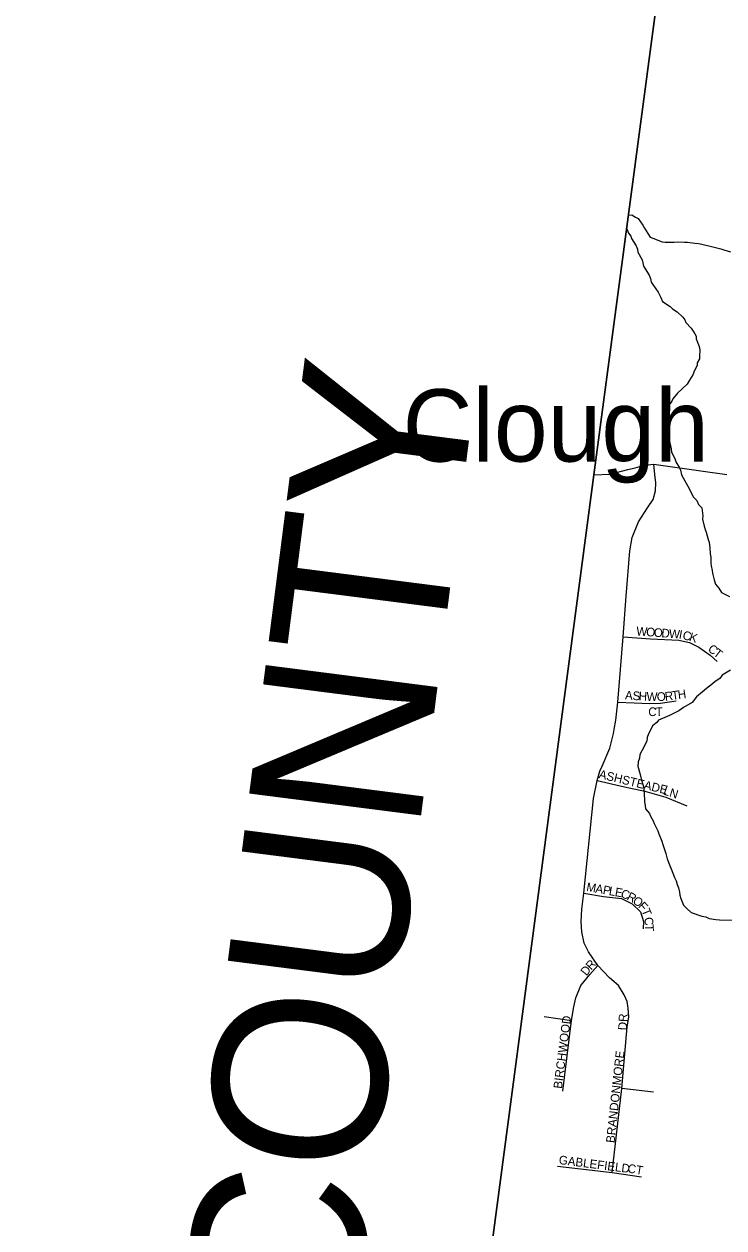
# Model space of a CAD drawing. Extents: x 1310247 to 1664935, y 235267 to 584339.
# Drawn here: x 1451193 to 1455233, y 396572 to 403516 of the extents above; entities that cross this region are included whole.
import ezdxf

# ---------------------------------------------------------------- set-up
doc = ezdxf.new("R2010")
doc.units = 0
for name, color, linetype in [('GM_X_Adjacent_County', 7, 'Continuous'), ('GM_X_Adjacent_County_Text', 7, 'Continuous'), ('GM_X_County', 7, 'Continuous'), ('GM_X_County_Road', 7, 'Continuous'), ('GM_X_Minor_River', 7, 'Continuous'), ('GM_X_Township', 7, 'Continuous'), ('GM_X_Township_Subdivision', 7, 'Continuous'), ('GM_X_Township_Subdivision_Text', 7, 'Continuous'), ('GM_X_Unincorporated_Text', 7, 'Continuous')]:
    doc.layers.add(name, color=color, linetype=linetype)

msp = doc.modelspace()

# ---------------------------------------------------------------- linework, layer by layer
at = {"layer": 'GM_X_Adjacent_County'}
msp.add_lwpolyline([(1457514.1, 424598.8), (1456288.4, 414870.2), (1456150.3, 413755.9), (1455965.4, 412270.1), (1455818.5, 411054.1), (1455743.6, 410473.9), (1455696.6, 410094.7), (1455666.7, 409869.1), (1455572.5, 409158), (1455355.4, 407518.9), (1455298.5, 407089), (1455188.8, 406136.8), (1455061.2, 405297.6), (1454959.8, 404514.8), (1454480.8, 400915.8), (1454072.9, 397836.5), (1453769.5, 395544.2)], dxfattribs=at)
at = {"layer": 'GM_X_County'}
msp.add_lwpolyline([(1453769.5, 395544.2), (1454072.9, 397836.5), (1454480.8, 400915.8), (1454959.8, 404514.8), (1455061.2, 405297.6), (1455188.8, 406136.8), (1455298.5, 407089), (1455355.4, 407518.9), (1455572.5, 409158), (1455666.7, 409869.1), (1455696.6, 410094.7), (1455743.6, 410473.9), (1455818.5, 411054.1), (1455965.4, 412270.1), (1456150.3, 413755.9), (1456288.4, 414870.2), (1457514.1, 424598.8)], dxfattribs=at)
at = {"layer": 'GM_X_County_Road'}
msp.add_lwpolyline([(1454480.8, 400915.8), (1454576, 400919.6), (1454678.2, 400946.2), (1454720.4, 400956.5), (1454773.5, 400970.9), (1454828.4, 400977), (1455099.2, 400939.3), (1455248.4, 400917.4)], dxfattribs=at)
at = {"layer": 'GM_X_Minor_River'}
for points in [[(1454681.6, 402412.8), (1454701.6, 402415.3), (1454721.4, 402402.9), (1454737.3, 402394.6), (1454751, 402374.3), (1454764.8, 402356), (1454774.5, 402337.7), (1454794.1, 402307.3), (1454805.8, 402287), (1454821.7, 402280.7), (1454875.6, 402259.7), (1454893.6, 402257.3), (1454945.8, 402258.4), (1454963.9, 402260.1), (1455004, 402257.4), (1455022.1, 402257.1), (1455064.1, 402252.3), (1455086.2, 402249.9), (1455104.2, 402245.6), (1455160.2, 402232.6), (1455214.1, 402219.6), (1455232.1, 402213.2), (1455270.1, 402202.5)], [(1454671.4, 402334.9), (1454681.8, 402309), (1454695.6, 402292.7), (1454699.4, 402278.6), (1454726.8, 402236), (1454734.5, 402217.8), (1454736.2, 402199.6), (1454761.5, 402155), (1454765.3, 402138.9), (1454769, 402118.8), (1454800.2, 402068), (1454807.9, 402047.8), (1454811.6, 402027.6), (1454852.7, 401968.7), (1454868.3, 401938.3), (1454877.9, 401916), (1454921.6, 401887.2), (1454935.4, 401872.9), (1454963.3, 401856.3), (1454994.9, 401825.6), (1455006.6, 401809.4), (1455012.4, 401795.2), (1455044, 401762.5), (1455055.7, 401744.2), (1455065.5, 401730), (1455071.3, 401715.9), (1455073, 401699.8), (1455090.3, 401655.3), (1455094.1, 401637.1), (1455091.4, 401599), (1455091.2, 401585), (1455078.7, 401561.1), (1455078.5, 401547.1), (1455061.9, 401517.2), (1455053.5, 401493.3), (1455032.9, 401461.5), (1455020.5, 401439.6), (1454965.4, 401386.4), (1454936.7, 401354.8), (1454932.5, 401340.8), (1454916.1, 401319), (1454911.6, 401293), (1454903, 401259), (1454900.7, 401242.9), (1454900.5, 401226.9), (1454903.9, 401190.7), (1454907.6, 401172.5), (1454907.2, 401152.5), (1454922.3, 401092), (1454927.9, 401065.8), (1454929.5, 401045.6), (1454949, 401009.2), (1454956.6, 400986.9), (1454974.3, 400960.5), (1454982, 400942.3), (1454987.6, 400916.1), (1455034.3, 400833), (1455055.7, 400788.4), (1455075.4, 400768), (1455085, 400743.7), (1455104.8, 400725.3), (1455110, 400679), (1455109.7, 400661), (1455119.1, 400620.6), (1455124.8, 400600.5), (1455130.5, 400584.3), (1455141.8, 400541.9), (1455147.6, 400527.8), (1455151.1, 400495.6), (1455152.5, 400459.4), (1455156.2, 400441.3), (1455157.6, 400407.1), (1455159.4, 400391), (1455165, 400364.8), (1455166.7, 400348.7), (1455176.1, 400310.4), (1455183.7, 400284.2), (1455203.4, 400261.8), (1455219, 400237.4), (1455264.8, 400214.5)], [(1455269.7, 399788.7), (1455223, 399759.4), (1455208.6, 399741.6), (1455182.3, 399724), (1455166, 399710.2), (1455131.4, 399682.7), (1455107, 399663.1), (1455074.4, 399635.5), (1455049.7, 399601.8), (1454999.1, 399574.6), (1454972.7, 399555), (1454918, 399527.8), (1454903.9, 399522.1), (1454855.3, 399500.8), (1454845, 399487), (1454820.6, 399467.3), (1454810.3, 399447.4), (1454797.8, 399421.5), (1454789.4, 399401.6), (1454787, 399379.5), (1454758, 399323.8), (1454747.6, 399301.9), (1454745.2, 399281.9), (1454736.8, 399259.9), (1454736.4, 399235.8), (1454749.7, 399187.4), (1454753.4, 399169.3), (1454757.2, 399155.2), (1454768.6, 399118.8), (1454772, 399082.6), (1454771.7, 399066.6), (1454773.4, 399046.5), (1454773.2, 399032.4), (1454778.7, 399006.2), (1454780.5, 398990.1), (1454802.1, 398961.6), (1454807.9, 398947.5), (1454823.4, 398919.1), (1454829.2, 398905), (1454850.6, 398862.4), (1454856.3, 398844.2), (1454873.7, 398801.8), (1454879.4, 398783.6), (1454896.6, 398731.1), (1454900.3, 398717), (1454904.1, 398700.8), (1454921.4, 398656.4), (1454927.2, 398642.2), (1454946.4, 398593.7), (1454956.1, 398573.5), (1454961.8, 398553.3), (1454969.5, 398533.1), (1454975.1, 398508.9), (1454978.8, 398490.7), (1454984.5, 398472.6), (1454992.2, 398452.4), (1455000, 398434.1), (1455019.6, 398411.7), (1455043.4, 398391.2), (1455105.3, 398370.1), (1455127.3, 398365.7), (1455147.2, 398357.3), (1455185.2, 398350.6), (1455207.3, 398348.2), (1455313.6, 398346.3)]]:
    msp.add_lwpolyline(points, dxfattribs=at)
at = {"layer": 'GM_X_Township'}
msp.add_lwpolyline([(1453769.5, 395544.2), (1454072.9, 397836.5), (1454480.8, 400915.8), (1454959.8, 404514.8), (1455061.2, 405297.6), (1455188.8, 406136.8), (1455298.5, 407089), (1455355.4, 407518.9), (1455572.5, 409158), (1455666.7, 409869.1), (1455696.6, 410094.7), (1455743.6, 410473.9), (1455818.5, 411054.1), (1455965.4, 412270.1), (1456150.3, 413755.9), (1456288.4, 414870.2), (1457514.1, 424598.8)], dxfattribs=at)
at = {"layer": 'GM_X_Township_Subdivision'}
for points in [[(1454599.2, 399446.4), (1454607.7, 399501), (1454621, 399605), (1454651.7, 399982.2), (1454669, 400215.4), (1454690.3, 400478), (1454702.3, 400554), (1454739.6, 400644.6), (1454791.2, 400725.2), (1454824.8, 400772.8), (1454837.8, 400823.1), (1454838.8, 400869.8), (1454833.1, 400917.3), (1454828.4, 400977)], [(1454651.7, 399982.2), (1454809.4, 399970.7), (1454972.7, 399962.3), (1455033.3, 399949.3), (1455087.9, 399921.4), (1455154, 399875.8), (1455193.6, 399838.6)], [(1454621, 399605), (1454714.7, 399600.1), (1454802.2, 399596.5), (1454866.5, 399597.9), (1454957.1, 399612.2)], [(1454681.1, 397776.9), (1454683.1, 397789.4), (1454679.3, 397840.2), (1454674.2, 397877), (1454656.4, 397916.3), (1454623.4, 397969.6), (1454572.6, 398015.3), (1454504.1, 398085.2), (1454450.8, 398165.1), (1454425.4, 398214.7), (1454411.4, 398279.4), (1454408.9, 398336.5), (1454412.7, 398410.2), (1454424.8, 398502), (1454479.1, 399048.3), (1454501.4, 399153), (1454516.9, 399206.3), (1454530.4, 399235.8), (1454573, 399339.7), (1454595.7, 399423.7), (1454599.2, 399446.4)], [(1454501.4, 399153), (1454659.3, 399116.2), (1454776.5, 399092), (1454897.6, 399057.1), (1455017.7, 399006.7)], [(1454424.8, 398502), (1454537.1, 398483.8), (1454641.2, 398471.1), (1454703.4, 398440.6), (1454750.4, 398394.9), (1454768.2, 398339.1), (1454766.9, 398297.2)], [(1454302.2, 397361.6), (1454353, 397769.1), (1454367, 397846.5), (1454377.1, 397898.6), (1454406.3, 397970.9), (1454458.4, 398033.1), (1454504.1, 398085.2)], [(1454194.3, 397790.7), (1454353, 397769.1)], [(1454586.6, 396891.9), (1454643.7, 397375.5), (1454674.2, 397732.3), (1454681.1, 397776.9)], [(1454826.6, 397354), (1454643.7, 397375.5)], [(1454271.8, 396928.7), (1454586.6, 396891.9), (1454756.7, 396866.5)]]:
    msp.add_lwpolyline(points, dxfattribs=at)

# ---------------------------------------------------------------- texts
at = {"layer": 'GM_X_Adjacent_County_Text'}
msp.add_text('HAMILTON COUNTY', height=1000, rotation=82.71791, dxfattribs=at).set_placement((1452171.1, 388672.1))
at = {"layer": 'GM_X_Township_Subdivision_Text'}
for s, rotation, p in [('W', 355.74187, (1454725.3, 399990)), ('O', 355.72479, (1454782.3, 399985.8)), ('O', 355.73373, (1454826.2, 399982.5)), ('D', 355.73653, (1454870.1, 399979.2)), ('W', 355.7251, (1454913.9, 399976)), ('I', 349.71861, (1454969.6, 399971.9)), ('C', 347.58974, (1454990.8, 399968)), ('K', 343.14794, (1455028.4, 399959.8)), ('C', 321.02159, (1455135.6, 399904.1)), ('T', 322.75362, (1455167.7, 399878.2)), ('A', 356.34522, (1454660.3, 399620.3)), ('S', 356.34522, (1454704.2, 399617.5)), ('H', 356.34522, (1454739.3, 399615.3)), ('W', 358.27251, (1454785.1, 399612.4)), ('O', 2.1271, (1454845.9, 399610.7)), ('R', 5.98169, (1454893.6, 399612.6)), ('T', 7.90898, (1454934.7, 399616.9)), ('H', 7.90898, (1454969.6, 399621.8)), ('C', 356.45245, (1454794.4, 399525.8)), ('T', 1.92717, (1454839.2, 399523.3)), ('ASHSTEADE', 346.47674, (1454506.9, 399167)), ('L', 340.24328, (1454878.2, 399074)), ('N', 342.64396, (1454913.5, 399061.4)), ('M', 349.8369, (1454435.7, 398515.9)), ('A', 349.85321, (1454487.7, 398506.6)), ('P', 349.85118, (1454531, 398498.8)), ('L', 349.87539, (1454565.7, 398492.6)), ('E', 349.8369, (1454600.3, 398486.4)), ('C', 339.73676, (1454632.7, 398480.8)), ('R', 332.04466, (1454668.2, 398467.8)), ('O', 321.58254, (1454701.2, 398450.6)), ('F', 313.06768, (1454734.2, 398424.6)), ('T', 292.24788, (1454755.7, 398402.9)), ('C', 278.60402, (1454771.3, 398360.5)), ('T', 271.66702, (1454777.1, 398322.9)), ('R', 47.8178, (1454466.3, 398056)), ('D', 50.71212, (1454438.9, 398022.4)), ('BIRCHWOOD', 82.62762, (1454297.3, 397372.6)), ('DR', 86.82218, (1454671.3, 397710.7)), ('BRANDONMORE', 83.77588, (1454600.9, 397060.1)), ('GABLEFIELD', 352.70994, (1454277.1, 396940.8)), ('CT', 350.54162, (1454673.4, 396892.3))]:
    msp.add_text(s, height=50, rotation=rotation, dxfattribs=at).set_placement(p)
at = {"layer": 'GM_X_Unincorporated_Text'}
msp.add_text('Clough Heights', height=417, rotation=0.00001, dxfattribs=at).set_placement((1453378.3, 400992.4))

doc.saveas('drawing.dxf')
